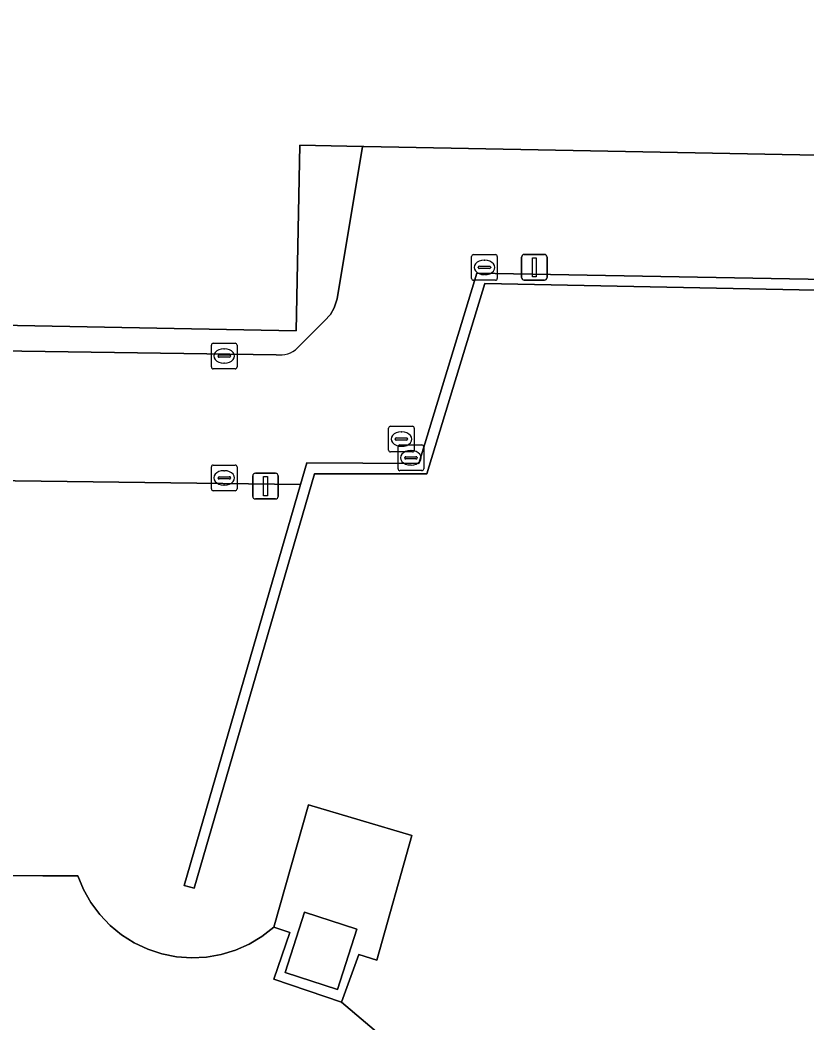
# Model space of a CAD drawing. Extents: x 161477 to 163040, y 383680 to 384871.
# Drawn here: x 162046.21 to 162076.86, y 384681.16 to 384720.22 of the extents above; entities that cross this region are included whole.
import ezdxf

# ---------------------------------------------------------------- set-up
doc = ezdxf.new("R2010")
doc.units = 0
for name, color, linetype in [('IMGEO_Groenvoorziening', 7, 'Continuous'), ('IMGEO_Kolk', 7, 'Continuous'), ('IMGEO_Lichtmast', 7, 'Continuous'), ('IMGEO_Loofbos', 7, 'Continuous'), ('IMGEO_Muur', 7, 'Continuous'), ('IMGEO_Pand', 7, 'Continuous'), ('IMGEO_Rijbaan_lokaal_open', 7, 'Continuous'), ('IMGEO_Voetpad_halfverhard', 7, 'Continuous'), ('IMGEO_Voetpad_open', 7, 'Continuous')]:
    doc.layers.add(name, color=color, linetype=linetype)

msp = doc.modelspace()

# ---------------------------------------------------------------- linework, layer by layer
at = {"layer": 'IMGEO_Groenvoorziening'}
for points in [[(162057.021, 384707.455), (162058.07, 384708.505), (162058.298, 384708.756), (162058.447, 384709.016), (162058.559, 384709.358), (162059.543, 384715.294), (162057.103, 384715.341), (162056.963, 384708.11), (162030.487, 384708.621)], [(162125.667, 384714.825), (162120.059, 384714.866), (162120.062, 384715.33), (162120.062, 384715.458), (162120.045, 384715.458), (162110.172, 384715.576), (162110.037, 384709.071), (162092.04, 384709.434), (162091.989, 384707.572), (162091.598, 384707.579), (162088.532, 384707.598), (162088.152, 384707.599), (162088.156, 384709.482), (162064.315, 384709.956), (162062.055, 384702.548), (162057.679, 384702.551), (162052.988, 384686.41), (162052.599, 384686.517), (162057.136, 384702.128), (162030.854, 384702.47)], [(162030.487, 384708.621), (162021.343, 384708.797), (162021.287, 384707.838), (162030.968, 384707.549), (162056.19, 384707.185)], [(162041.995, 384686.911), (162047.096, 384686.899), (162048.459, 384686.897), (162048.682, 384686.359), (162048.969, 384685.853), (162049.316, 384685.385), (162049.717, 384684.963), (162050.167, 384684.594), (162050.659, 384684.283), (162051.185, 384684.034), (162051.738, 384683.852), (162052.309, 384683.738), (162052.889, 384683.696), (162053.471, 384683.724), (162054.044, 384683.824), (162054.601, 384683.993), (162055.133, 384684.23), (162055.632, 384684.529), (162056.09, 384684.888), (162057.443, 384689.655), (162061.471, 384688.47), (162060.108, 384683.612), (162059.408, 384683.829), (162058.732, 384681.975), (162069.519, 384672.832)]]:
    msp.add_lwpolyline(points, dxfattribs=at)
msp.add_arc((162056.328, 384708.175), 1, 262.0873, 313.9117, dxfattribs=at)
at = {"layer": 'IMGEO_Kolk'}
for p, q in [((162063.873, 384711.085), (162064.725, 384711.085)), ((162063.798, 384710.159), (162063.798, 384711.011)), ((162064.286, 384710.865), (162064.311, 384710.865)), ((162064.799, 384711.011), (162064.799, 384710.159)), ((162064.057, 384710.579), (162064.057, 384710.591)), ((162064.495, 384710.542), (162064.097, 384710.542)), ((162064.1, 384710.628), (162064.498, 384710.628)), ((162064.309, 384710.305), (162064.284, 384710.305)), ((162064.541, 384710.591), (162064.541, 384710.579)), ((162064.725, 384710.085), (162063.873, 384710.085)), ((162053.662, 384706.709), (162053.662, 384707.561)), ((162053.737, 384707.635), (162054.589, 384707.635)), ((162054.663, 384707.561), (162054.663, 384706.709)), ((162053.921, 384707.129), (162053.921, 384707.141)), ((162053.964, 384707.178), (162054.362, 384707.178)), ((162054.15, 384707.415), (162054.175, 384707.415)), ((162054.405, 384707.141), (162054.405, 384707.129)), ((162054.359, 384707.092), (162053.961, 384707.092)), ((162054.173, 384706.855), (162054.148, 384706.855)), ((162054.589, 384706.635), (162053.737, 384706.635)), ((162060.638, 384704.4), (162061.49, 384704.4)), ((162060.563, 384703.474), (162060.563, 384704.326)), ((162061.051, 384704.18), (162061.076, 384704.18)), ((162061.564, 384704.326), (162061.564, 384703.474)), ((162060.822, 384703.894), (162060.822, 384703.906)), ((162061.26, 384703.857), (162060.862, 384703.857)), ((162060.865, 384703.943), (162061.263, 384703.943)), ((162061.007, 384703.671), (162061.859, 384703.671)), ((162061.074, 384703.62), (162061.049, 384703.62)), ((162061.306, 384703.906), (162061.306, 384703.894)), ((162061.49, 384703.4), (162060.638, 384703.4)), ((162060.932, 384702.745), (162060.932, 384703.597)), ((162061.234, 384703.214), (162061.632, 384703.214)), ((162061.42, 384703.451), (162061.445, 384703.451)), ((162061.933, 384703.597), (162061.933, 384702.745)), ((162053.737, 384702.89), (162054.589, 384702.89)), ((162061.191, 384703.165), (162061.191, 384703.177)), ((162061.629, 384703.128), (162061.231, 384703.128)), ((162061.443, 384702.891), (162061.418, 384702.891)), ((162061.675, 384703.177), (162061.675, 384703.165)), ((162053.662, 384701.964), (162053.662, 384702.816)), ((162053.964, 384702.433), (162054.362, 384702.433)), ((162054.15, 384702.67), (162054.175, 384702.67)), ((162054.663, 384702.816), (162054.663, 384701.964)), ((162061.859, 384702.671), (162061.007, 384702.671)), ((162053.921, 384702.384), (162053.921, 384702.396)), ((162054.359, 384702.347), (162053.961, 384702.347)), ((162054.173, 384702.11), (162054.148, 384702.11)), ((162054.405, 384702.396), (162054.405, 384702.384)), ((162054.589, 384701.89), (162053.737, 384701.89))]:
    msp.add_line(p, q, dxfattribs=at)
for points in [[(162063.873, 384711.085), (162064.725, 384711.085)], [(162063.798, 384710.159), (162063.798, 384711.011)], [(162064.799, 384711.011), (162064.799, 384710.159)], [(162064.725, 384710.085), (162063.873, 384710.085)], [(162053.662, 384706.709), (162053.662, 384707.561)], [(162053.737, 384707.635), (162054.589, 384707.635)], [(162054.663, 384707.561), (162054.663, 384706.709)], [(162054.589, 384706.635), (162053.737, 384706.635)], [(162060.638, 384704.4), (162061.49, 384704.4)], [(162060.563, 384703.474), (162060.563, 384704.326)], [(162061.564, 384704.326), (162061.564, 384703.474)], [(162061.007, 384703.671), (162061.859, 384703.671)], [(162061.49, 384703.4), (162060.638, 384703.4)], [(162060.932, 384702.745), (162060.932, 384703.597)], [(162061.933, 384703.597), (162061.933, 384702.745)], [(162053.737, 384702.89), (162054.589, 384702.89)], [(162053.662, 384701.964), (162053.662, 384702.816)], [(162054.663, 384702.816), (162054.663, 384701.964)], [(162061.859, 384702.671), (162061.007, 384702.671)], [(162054.589, 384701.89), (162053.737, 384701.89)]]:
    msp.add_lwpolyline(points, dxfattribs=at)
for centre, radius, start, end in [((162063.875, 384711.009), 0.0765, 91.552, 178.448), ((162063.875, 384711.009), 0.0765, 91.552, 178.448), ((162064.723, 384711.009), 0.0765, 1.552, 88.448), ((162064.723, 384711.009), 0.0765, 1.552, 88.448), ((162064.097, 384710.588), 0.0403, 85.8775, 175.7526), ((162064.094, 384710.578), 0.0366, 178.938, 274.7102), ((162064.498, 384710.585), 0.043, 264.8664, 352.4533), ((162064.502, 384710.59), 0.0386, 1.7309, 96.639), ((162063.875, 384710.161), 0.0765, 181.552, 268.448), ((162063.875, 384710.161), 0.0765, 181.552, 268.448), ((162064.723, 384710.161), 0.0765, 271.552, 358.448), ((162064.723, 384710.161), 0.0765, 271.552, 358.448), ((162053.739, 384707.559), 0.0765, 91.552, 178.448), ((162053.739, 384707.559), 0.0765, 91.552, 178.448), ((162054.587, 384707.559), 0.0765, 1.552, 88.448), ((162054.587, 384707.559), 0.0765, 1.552, 88.448), ((162053.961, 384707.138), 0.0403, 85.8775, 175.7526), ((162053.958, 384707.128), 0.0366, 178.938, 274.7102), ((162054.362, 384707.135), 0.043, 264.8664, 352.4533), ((162054.366, 384707.14), 0.0386, 1.7309, 96.639), ((162053.739, 384706.711), 0.0765, 181.552, 268.448), ((162053.739, 384706.711), 0.0765, 181.552, 268.448), ((162054.587, 384706.711), 0.0765, 271.552, 358.448), ((162054.587, 384706.711), 0.0765, 271.552, 358.448), ((162060.64, 384704.324), 0.0765, 91.552, 178.448), ((162060.64, 384704.324), 0.0765, 91.552, 178.448), ((162061.488, 384704.324), 0.0765, 1.552, 88.448), ((162061.488, 384704.324), 0.0765, 1.552, 88.448), ((162060.862, 384703.903), 0.0403, 85.8775, 175.7526), ((162060.859, 384703.893), 0.0366, 178.938, 274.7102), ((162061.009, 384703.595), 0.0765, 91.552, 178.448), ((162061.009, 384703.595), 0.0765, 91.552, 178.448), ((162061.263, 384703.9), 0.043, 264.8664, 352.4533), ((162061.267, 384703.905), 0.0386, 1.7309, 96.639), ((162061.857, 384703.595), 0.0765, 1.552, 88.448), ((162061.857, 384703.595), 0.0765, 1.552, 88.448), ((162060.64, 384703.476), 0.0765, 181.552, 268.448), ((162060.64, 384703.476), 0.0765, 181.552, 268.448), ((162061.231, 384703.174), 0.0403, 85.8775, 175.7526), ((162061.488, 384703.476), 0.0765, 271.552, 358.448), ((162061.488, 384703.476), 0.0765, 271.552, 358.448), ((162061.636, 384703.176), 0.0386, 1.7309, 96.639), ((162053.739, 384702.814), 0.0765, 91.552, 178.448), ((162053.739, 384702.814), 0.0765, 91.552, 178.448), ((162054.587, 384702.814), 0.0765, 1.552, 88.448), ((162054.587, 384702.814), 0.0765, 1.552, 88.448), ((162061.228, 384703.164), 0.0366, 178.938, 274.7102), ((162061.632, 384703.171), 0.043, 264.8664, 352.4533), ((162053.961, 384702.393), 0.0403, 85.8775, 175.7526), ((162054.366, 384702.395), 0.0386, 1.7309, 96.639), ((162061.009, 384702.747), 0.0765, 181.552, 268.448), ((162061.009, 384702.747), 0.0765, 181.552, 268.448), ((162061.857, 384702.747), 0.0765, 271.552, 358.448), ((162061.857, 384702.747), 0.0765, 271.552, 358.448), ((162053.958, 384702.383), 0.0366, 178.938, 274.7102), ((162054.362, 384702.39), 0.043, 264.8664, 352.4533), ((162053.739, 384701.966), 0.0765, 181.552, 268.448), ((162053.739, 384701.966), 0.0765, 181.552, 268.448), ((162054.587, 384701.966), 0.0765, 271.552, 358.448), ((162054.587, 384701.966), 0.0765, 271.552, 358.448)]:
    msp.add_arc(centre, radius, start, end, dxfattribs=at)
for centre, major_axis, ratio, start_param, end_param in [((162064.285, 384710.585), (-0.387, 0.002), 0.722429, 4.712389, 7.853982), ((162064.31, 384710.585), (-0.39, 0.002), 0.717154, 1.570796, 4.712389), ((162054.149, 384707.135), (-0.387, 0.002), 0.722429, 4.712389, 7.853982), ((162054.174, 384707.135), (-0.39, 0.002), 0.717154, 1.570796, 4.712389), ((162061.05, 384703.9), (-0.387, 0.002), 0.722429, 4.712389, 7.853982), ((162061.075, 384703.9), (-0.39, 0.002), 0.717154, 1.570796, 4.712389), ((162061.419, 384703.171), (-0.387, 0.002), 0.722429, 4.712389, 7.853982), ((162061.444, 384703.171), (-0.39, 0.002), 0.717154, 1.570796, 4.712389), ((162054.149, 384702.39), (-0.387, 0.002), 0.722429, 4.712389, 7.853982), ((162054.174, 384702.39), (-0.39, 0.002), 0.717154, 1.570796, 4.712389)]:
    msp.add_ellipse(centre, major_axis=major_axis, ratio=ratio, start_param=start_param, end_param=end_param, dxfattribs=at)
at = {"layer": 'IMGEO_Lichtmast'}
for p, q in [((162065.845, 384711.09), (162066.635, 384711.09)), ((162066.635, 384711.09), (162065.845, 384711.09)), ((162065.745, 384710.19), (162065.745, 384710.99)), ((162065.745, 384710.99), (162065.745, 384710.19)), ((162066.735, 384710.99), (162066.735, 384710.19)), ((162066.735, 384710.19), (162066.735, 384710.99)), ((162066.635, 384710.09), (162065.845, 384710.09)), ((162065.845, 384710.09), (162066.635, 384710.09)), ((162055.275, 384701.67), (162055.275, 384702.47)), ((162055.275, 384702.47), (162055.275, 384701.67)), ((162055.375, 384702.57), (162056.165, 384702.57)), ((162056.165, 384702.57), (162055.375, 384702.57)), ((162056.265, 384702.47), (162056.265, 384701.67)), ((162056.265, 384701.67), (162056.265, 384702.47)), ((162056.165, 384701.57), (162055.375, 384701.57)), ((162055.375, 384701.57), (162056.165, 384701.57))]:
    msp.add_line(p, q, dxfattribs=at)
for points in [[(162066.165, 384710.965), (162066.315, 384710.965), (162066.315, 384710.215), (162066.165, 384710.215), (162066.165, 384710.965)], [(162055.695, 384702.445), (162055.845, 384702.445), (162055.845, 384701.695), (162055.695, 384701.695), (162055.695, 384702.445)]]:
    msp.add_lwpolyline(points, dxfattribs=at)
for centre, start, end in [((162065.845, 384710.99), 90, 180), ((162065.845, 384710.99), 90, 180), ((162066.635, 384710.99), 0, 90), ((162066.635, 384710.99), 360, 90), ((162065.845, 384710.19), 180, 270), ((162065.845, 384710.19), 180, 270), ((162066.635, 384710.19), 270, 0), ((162066.635, 384710.19), 270, 0), ((162055.375, 384702.47), 90, 180), ((162055.375, 384702.47), 90, 180), ((162056.165, 384702.47), 0, 90), ((162056.165, 384702.47), 360, 90), ((162055.375, 384701.67), 180, 270), ((162055.375, 384701.67), 180, 270), ((162056.165, 384701.67), 270, 0), ((162056.165, 384701.67), 270, 0)]:
    msp.add_arc(centre, 0.1, start, end, dxfattribs=at)
at = {"layer": 'IMGEO_Loofbos'}
msp.add_lwpolyline([(162069.519, 384672.832), (162058.732, 384681.975), (162056.099, 384682.869), (162056.715, 384684.683), (162056.09, 384684.888), (162055.632, 384684.529), (162055.133, 384684.23), (162054.601, 384683.993), (162054.044, 384683.824), (162053.471, 384683.724), (162052.889, 384683.696), (162052.309, 384683.738), (162051.738, 384683.852), (162051.185, 384684.034), (162050.659, 384684.283), (162050.167, 384684.594), (162049.717, 384684.963), (162049.316, 384685.385), (162048.969, 384685.853), (162048.682, 384686.359), (162048.459, 384686.897), (162047.096, 384686.899), (162041.995, 384686.911)], dxfattribs=at)
at = {"layer": 'IMGEO_Muur'}
msp.add_lwpolyline([(162057.679, 384702.551), (162062.055, 384702.548), (162064.315, 384709.956), (162088.156, 384709.482), (162088.152, 384707.599), (162088.532, 384707.598), (162088.547, 384709.925), (162081.914, 384710.042), (162063.995, 384710.357), (162061.747, 384702.952), (162057.383, 384702.977), (162057.136, 384702.128), (162052.599, 384686.517), (162052.988, 384686.41)], close=True, dxfattribs=at)
at = {"layer": 'IMGEO_Pand'}
msp.add_lwpolyline([(162047.634, 384754.424), (162047.565, 384750.85), (162047.537, 384749.401), (162041.2, 384749.523), (162036.737, 384749.609), (162022.135, 384749.891), (162021.585, 384721.379), (162021.548, 384719.459), (162021.343, 384708.797), (162030.487, 384708.621), (162056.963, 384708.11), (162057.103, 384715.341), (162059.543, 384715.294), (162059.6, 384715.293), (162082.007, 384714.861)], dxfattribs=at)
at = {"layer": 'IMGEO_Rijbaan_lokaal_open'}
for points in [[(162030.854, 384702.47), (162057.136, 384702.128), (162057.383, 384702.977), (162061.747, 384702.952), (162063.995, 384710.357), (162081.914, 384710.042), (162082.007, 384714.861), (162059.6, 384715.293), (162059.543, 384715.294), (162058.559, 384709.358), (162058.447, 384709.016), (162058.298, 384708.756), (162058.07, 384708.505), (162057.021, 384707.455)], [(162056.19, 384707.185), (162030.968, 384707.549), (162021.287, 384707.838)]]:
    msp.add_lwpolyline(points, dxfattribs=at)
msp.add_arc((162056.328, 384708.175), 1, 262.0873, 313.9117, dxfattribs=at)
at = {"layer": 'IMGEO_Voetpad_halfverhard'}
for points in [[(162061.471, 384688.47), (162057.443, 384689.655), (162056.09, 384684.888), (162056.715, 384684.683), (162056.099, 384682.869), (162058.732, 384681.975), (162059.408, 384683.829), (162060.108, 384683.612)], [(162059.326, 384684.818), (162058.578, 384682.463), (162056.542, 384683.127), (162057.29, 384685.482)]]:
    msp.add_lwpolyline(points, close=True, dxfattribs=at)
at = {"layer": 'IMGEO_Voetpad_open'}
msp.add_lwpolyline([(162059.326, 384684.818), (162057.29, 384685.482), (162056.542, 384683.127), (162058.578, 384682.463)], close=True, dxfattribs=at)

doc.saveas('drawing.dxf')
